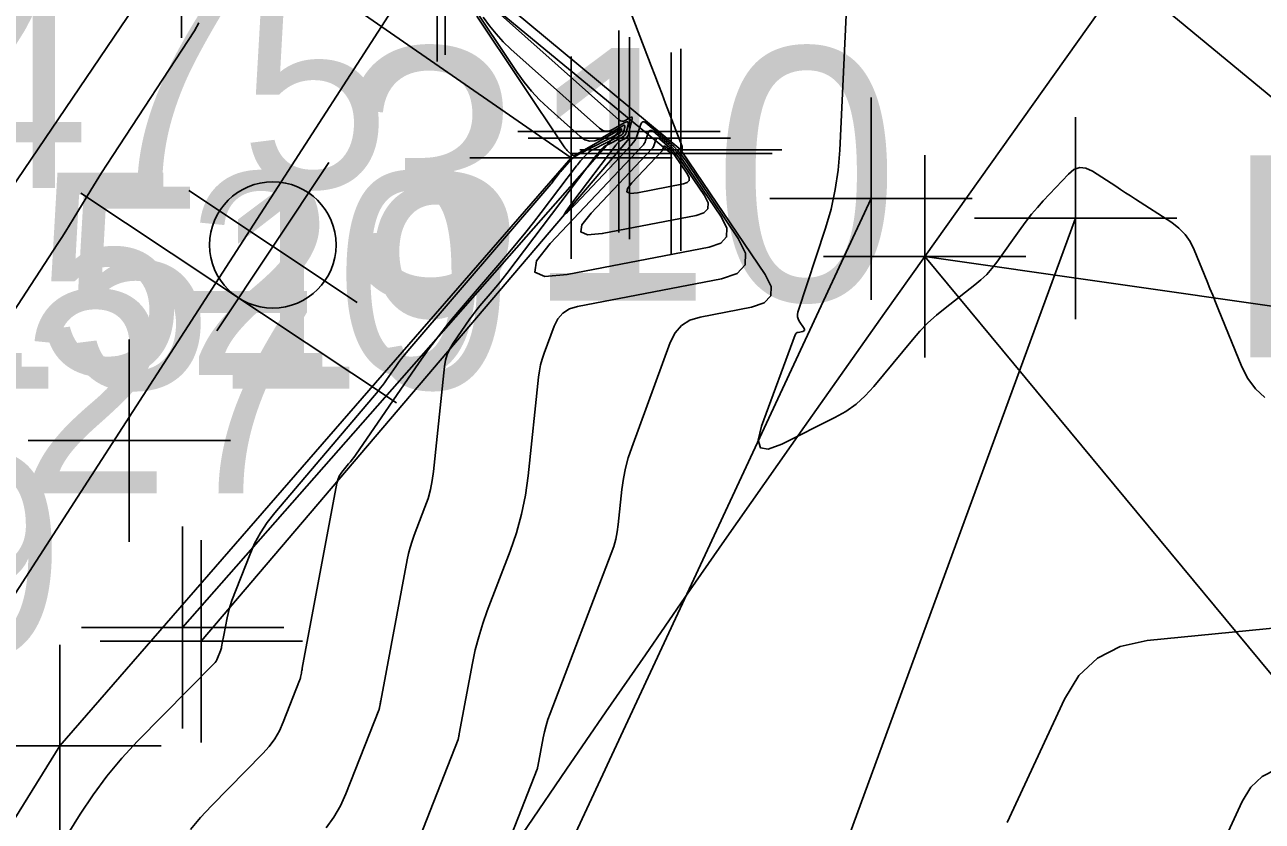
# Model space of a CAD drawing. Extents: x 816928 to 825690, y 436959 to 448212.
# Drawn here: x 818962.13 to 818986.6, y 445137.86 to 445153.62 of the extents above; entities that cross this region are included whole.
import ezdxf

# ---------------------------------------------------------------- set-up
doc = ezdxf.new("R2010")
doc.units = 0
for name, color, linetype in [('SURVEY - CONTOURS - Index with Text', 7, 'Continuous'), ('SURVEY - CONTOURS - Intermediate with optional Text', 7, 'Continuous'), ('SURVEY - DRAINAGE - Bridge Hydraulic Data with Text', 7, 'Continuous'), ('SURVEY - DTM - Breaklines', 7, 'Continuous'), ('SURVEY - DTM - Breaklines - Points - Locators', 7, 'Continuous'), ('SURVEY - DTM - Breaklines - Points - Numbers', 7, 'Continuous'), ('SURVEY - PROPERTY - Parcels', 7, 'Continuous'), ('SURVEY - PROPERTY - Property Lines', 7, 'Continuous'), ('SURVEY - PROPERTY - ROW Lines', 7, 'Continuous'), ('SURVEY - PROPERTY - ROW Lines - Points - Elevations', 7, 'Continuous'), ('SURVEY - PROPERTY - ROW Lines - Points - Locators', 7, 'Continuous'), ('SURVEY - PROPERTY - Station and Offset Flags', 7, 'Continuous'), ('SURVEY - ROADSIDE BARRIERS - Points - Locators', 7, 'Continuous'), ('SURVEY - ROADSIDE BARRIERS - Points - Numbers', 7, 'Continuous'), ('SURVEY - ROADSIDE BARRIERS with Text', 7, 'Continuous'), ('SURVEY - TRAFFIC CONTROL - Signs - Points - Locators', 7, 'Continuous'), ('SURVEY - TRAFFIC CONTROL - Signs - Points - Numbers', 7, 'Continuous'), ('SURVEY - TRAFFIC CONTROL - Signs and Devices with Text', 7, 'Continuous'), ('SURVEY - TRANSPORTATION - Roads', 7, 'Continuous'), ('SURVEY - TRANSPORTATION - Roads - Points - Locators', 7, 'Continuous'), ('SURVEY - VEGETATION - Features - Points - Locators', 7, 'Continuous'), ('SURVEY - VEGETATION - Features - Points - Numbers', 7, 'Continuous'), ('SURVEY - VEGETATION - Features with Text', 7, 'Continuous')]:
    doc.layers.add(name, color=color, linetype=linetype)

msp = doc.modelspace()

# ---------------------------------------------------------------- linework, layer by layer
at = {"layer": 'SURVEY - CONTOURS - Index with Text'}
for points in [[(818978.506, 445156.778), (818978.245, 445151.142), (818978.214, 445150.749), (818978.156, 445150.361), (818978.072, 445149.977), (818977.961, 445149.599), (818977.415, 445147.938), (818977.405, 445147.891), (818977.406, 445147.846), (818977.418, 445147.802), (818977.44, 445147.76), (818977.538, 445147.616), (818977.549, 445147.594), (818977.548, 445147.576), (818977.536, 445147.564), (818977.513, 445147.556), (818977.418, 445147.537), (818977.399, 445147.532), (818977.384, 445147.522), (818977.372, 445147.508), (818977.363, 445147.491), (818976.699, 445145.679), (818976.631, 445145.404), (818976.674, 445145.253), (818976.829, 445145.227), (818977.095, 445145.325), (818978.146, 445145.851), (818978.364, 445145.973), (818978.565, 445146.117), (818978.749, 445146.28), (818978.918, 445146.464), (818979.681, 445147.389), (818979.83, 445147.56), (818979.988, 445147.722), (818980.154, 445147.875), (818980.329, 445148.018), (818980.914, 445148.474), (818981.036, 445148.575), (818981.149, 445148.685), (818981.253, 445148.802), (818981.35, 445148.928), (818981.825, 445149.594), (818981.93, 445149.735), (818982.038, 445149.873), (818982.151, 445150.006), (818982.268, 445150.137), (818982.765, 445150.67), (818982.874, 445150.759), (818982.99, 445150.799), (818983.111, 445150.789), (818983.239, 445150.729), (818983.7, 445150.429), (818983.798, 445150.365), (818983.897, 445150.301), (818983.996, 445150.237), (818984.094, 445150.173), (818984.809, 445149.709), (818984.952, 445149.6), (818985.074, 445149.475), (818985.174, 445149.332), (818985.254, 445149.171), (818985.51, 445148.541), (818985.565, 445148.406), (818985.62, 445148.271), (818985.675, 445148.136), (818985.73, 445148), (818986.197, 445146.853), (818986.314, 445146.622), (818986.464, 445146.421), (818986.648, 445146.249)], [(818971.066, 445153.795), (818972.794, 445151.207), (818972.811, 445151.183), (818972.83, 445151.16), (818972.85, 445151.138), (818972.872, 445151.118), (818972.944, 445151.053), (818972.96, 445151.042), (818972.977, 445151.037), (818972.994, 445151.038), (818973.012, 445151.046), (818973.91, 445151.561), (818973.919, 445151.565), (818973.925, 445151.564), (818973.928, 445151.559), (818973.927, 445151.548), (818973.917, 445151.507), (818973.914, 445151.498), (818973.91, 445151.491), (818973.904, 445151.485), (818973.896, 445151.481), (818973.083, 445151.064), (818973.03, 445151.033), (818972.98, 445150.998), (818972.934, 445150.958), (818972.892, 445150.913), (818972.749, 445150.747), (818972.726, 445150.72), (818972.704, 445150.693), (818972.682, 445150.666), (818972.661, 445150.639), (818972.592, 445150.548), (818972.578, 445150.529), (818972.562, 445150.51), (818972.547, 445150.491), (818972.531, 445150.472), (818969.703, 445147.172), (818969.64, 445147.097), (818969.579, 445147.02), (818969.52, 445146.941), (818969.463, 445146.86), (818969.28, 445146.595), (818969.24, 445146.539), (818969.199, 445146.484), (818969.157, 445146.429), (818969.113, 445146.376), (818967.07, 445143.964), (818966.92, 445143.771), (818966.787, 445143.568), (818966.672, 445143.355), (818966.575, 445143.131), (818966.224, 445142.227), (818966.194, 445142.144), (818966.168, 445142.059), (818966.146, 445141.974), (818966.127, 445141.887), (818966.063, 445141.542), (818966.057, 445141.511), (818966.051, 445141.48), (818966.045, 445141.449), (818966.039, 445141.417), (818966.02, 445141.316), (818966.016, 445141.294), (818966.01, 445141.273), (818966.004, 445141.252), (818965.996, 445141.231), (818965.94, 445141.089), (818965.927, 445141.059), (818965.911, 445141.032), (818965.892, 445141.006), (818965.871, 445140.981), (818964.358, 445139.445), (818964.044, 445139.108), (818963.75, 445138.755), (818963.476, 445138.386), (818963.222, 445138.002), (818962.086, 445136.176)], [(818975.233, 445150.667), (818974.985, 445151.034), (818974.965, 445151.061), (818974.943, 445151.087), (818974.919, 445151.112), (818974.894, 445151.134), (818974.795, 445151.217), (818974.784, 445151.224), (818974.775, 445151.225), (818974.767, 445151.22), (818974.761, 445151.208), (818974.745, 445151.16), (818974.742, 445151.15), (818974.737, 445151.141), (818974.731, 445151.132), (818974.724, 445151.124), (818974.133, 445150.498), (818974.045, 445150.385), (818974.033, 445150.315), (818974.099, 445150.286), (818974.242, 445150.3), (818975.153, 445150.474), (818975.227, 445150.5), (818975.266, 445150.54), (818975.267, 445150.596), (818975.233, 445150.667)]]:
    msp.add_lwpolyline(points, dxfattribs=at)
at = {"layer": 'SURVEY - CONTOURS - Intermediate with optional Text'}
for points in [[(818973.436, 445155.646), (818974.516, 445152.81), (818974.587, 445152.624), (818974.658, 445152.438), (818974.729, 445152.252), (818974.8, 445152.066), (818975.124, 445151.214), (818975.127, 445151.206), (818975.129, 445151.198), (818975.13, 445151.19), (818975.13, 445151.181), (818975.128, 445151.148), (818975.128, 445151.145), (818975.127, 445151.141), (818975.127, 445151.138), (818975.126, 445151.135), (818975.122, 445151.124), (818975.122, 445151.122), (818975.122, 445151.12), (818975.122, 445151.117), (818975.123, 445151.115), (818976.769, 445148.682), (818976.885, 445148.444), (818976.879, 445148.257), (818976.751, 445148.121), (818976.501, 445148.036), (818975.482, 445147.84), (818975.281, 445147.778), (818975.116, 445147.673), (818974.986, 445147.527), (818974.892, 445147.339), (818974.129, 445145.258), (818974.062, 445145.056), (818974.007, 445144.85), (818973.966, 445144.642), (818973.937, 445144.43), (818973.864, 445143.735), (818973.844, 445143.587), (818973.814, 445143.441), (818973.774, 445143.298), (818973.726, 445143.157), (818972.514, 445139.992), (818972.472, 445139.873), (818972.435, 445139.754), (818972.403, 445139.632), (818972.377, 445139.509), (818972.271, 445138.942), (818972.27, 445138.937), (818972.269, 445138.932), (818972.268, 445138.927), (818972.268, 445138.922), (818972.265, 445138.907), (818972.264, 445138.903), (818972.263, 445138.9), (818972.262, 445138.897), (818972.261, 445138.894), (818970.696, 445134.902)], [(818970.819, 445154.476), (818973.876, 445151.741), (818973.905, 445151.722), (818973.934, 445151.713), (818973.965, 445151.715), (818973.997, 445151.728), (818974.104, 445151.79), (818974.123, 445151.798), (818974.135, 445151.796), (818974.14, 445151.785), (818974.137, 445151.764), (818974.066, 445151.459), (818974.056, 445151.432), (818974.042, 445151.409), (818974.023, 445151.39), (818973.999, 445151.374), (818973.897, 445151.322), (818973.887, 445151.316), (818973.878, 445151.31), (818973.869, 445151.302), (818973.861, 445151.294), (818973.836, 445151.265), (818973.831, 445151.259), (818973.826, 445151.252), (818973.821, 445151.246), (818973.816, 445151.24), (818972.966, 445150.118), (818972.832, 445149.935), (818972.796, 445149.867), (818972.857, 445149.914), (818973.015, 445150.076), (818974.119, 445151.243), (818974.16, 445151.291), (818974.195, 445151.343), (818974.224, 445151.398), (818974.247, 445151.457), (818974.312, 445151.655), (818974.328, 445151.688), (818974.35, 445151.704), (818974.376, 445151.702), (818974.408, 445151.682), (818974.866, 445151.298), (818974.961, 445151.213), (818975.049, 445151.122), (818975.131, 445151.025), (818975.206, 445150.922), (818976.236, 445149.397), (818976.381, 445149.102), (818976.374, 445148.87), (818976.215, 445148.701), (818975.903, 445148.596), (818973.054, 445148.049), (818972.897, 445148), (818972.768, 445147.918), (818972.666, 445147.804), (818972.593, 445147.657), (818972.397, 445147.123), (818972.359, 445147.008), (818972.328, 445146.891), (818972.304, 445146.773), (818972.288, 445146.653), (818972.083, 445144.698), (818972.03, 445144.316), (818971.953, 445143.94), (818971.852, 445143.57), (818971.726, 445143.206), (818971.274, 445142.026), (818971.183, 445141.772), (818971.104, 445141.514), (818971.036, 445141.253), (818970.981, 445140.988), (818970.719, 445139.592), (818970.717, 445139.58), (818970.715, 445139.569), (818970.713, 445139.558), (818970.71, 445139.546), (818970.704, 445139.509), (818970.702, 445139.501), (818970.7, 445139.493), (818970.697, 445139.486), (818970.695, 445139.478), (818969.587, 445136.653)], [(818970.882, 445154.156), (818971.866, 445152.682), (818972.002, 445152.491), (818972.15, 445152.311), (818972.308, 445152.139), (818972.477, 445151.978), (818973.111, 445151.411), (818973.205, 445151.347), (818973.302, 445151.319), (818973.403, 445151.326), (818973.507, 445151.369), (818973.953, 445151.625), (818973.975, 445151.634), (818973.988, 445151.632), (818973.994, 445151.62), (818973.991, 445151.596), (818973.969, 445151.501), (818973.962, 445151.482), (818973.952, 445151.465), (818973.939, 445151.452), (818973.922, 445151.441), (818973.355, 445151.15), (818973.316, 445151.128), (818973.279, 445151.102), (818973.246, 445151.073), (818973.215, 445151.04), (818973.119, 445150.928), (818973.098, 445150.904), (818973.078, 445150.88), (818973.058, 445150.855), (818973.039, 445150.83), (818972.341, 445149.908), (818972.189, 445149.712), (818972.035, 445149.518), (818971.878, 445149.326), (818971.719, 445149.137), (818970.724, 445147.977), (818970.515, 445147.726), (818970.312, 445147.469), (818970.116, 445147.208), (818969.927, 445146.941), (818968.665, 445145.107), (818968.633, 445145.062), (818968.6, 445145.018), (818968.566, 445144.974), (818968.531, 445144.932), (818968.395, 445144.771), (818968.381, 445144.753), (818968.368, 445144.733), (818968.357, 445144.712), (818968.347, 445144.691), (818968.319, 445144.618), (818968.313, 445144.602), (818968.309, 445144.586), (818968.304, 445144.57), (818968.301, 445144.554), (818967.615, 445140.892), (818967.61, 445140.867), (818967.606, 445140.843), (818967.601, 445140.818), (818967.596, 445140.794), (818967.581, 445140.714), (818967.578, 445140.696), (818967.573, 445140.68), (818967.568, 445140.663), (818967.562, 445140.647), (818967.239, 445139.823), (818967.162, 445139.652), (818967.069, 445139.491), (818966.96, 445139.34), (818966.835, 445139.2), (818965.817, 445138.165), (818965.605, 445137.938), (818965.407, 445137.701)], [(818965.569, 445153.661), (818965.482, 445153.506), (818963.867, 445151.038), (818963.756, 445150.867), (818963.647, 445150.695), (818963.539, 445150.522), (818963.432, 445150.349), (818963.086, 445149.78), (818963.011, 445149.658), (818962.936, 445149.537), (818962.859, 445149.417), (818962.781, 445149.297), (818961.535, 445147.39)], [(818971.193, 445153.775), (818971.315, 445153.604), (818971.447, 445153.442), (818971.589, 445153.289), (818971.741, 445153.144), (818973.494, 445151.576), (818973.555, 445151.534), (818973.618, 445151.516), (818973.684, 445151.521), (818973.752, 445151.549), (818973.996, 445151.688), (818974.03, 445151.703), (818974.051, 445151.701), (818974.06, 445151.681), (818974.056, 445151.644), (818974.021, 445151.495), (818974.01, 445151.465), (818973.995, 445151.439), (818973.974, 445151.418), (818973.947, 445151.401), (818973.626, 445151.236), (818973.601, 445151.222), (818973.578, 445151.206), (818973.557, 445151.187), (818973.538, 445151.167), (818973.477, 445151.097), (818973.465, 445151.081), (818973.452, 445151.066), (818973.44, 445151.051), (818973.428, 445151.035), (818971.658, 445148.7), (818971.588, 445148.609), (818971.517, 445148.519), (818971.444, 445148.431), (818971.37, 445148.343), (818971.127, 445148.059), (818971.075, 445147.998), (818971.026, 445147.935), (818970.978, 445147.871), (818970.931, 445147.805), (818970.597, 445147.32), (818970.533, 445147.213), (818970.483, 445147.101), (818970.448, 445146.984), (818970.428, 445146.861), (818970.21, 445144.783), (818970.185, 445144.603), (818970.149, 445144.425), (818970.101, 445144.251), (818970.041, 445144.079), (818969.828, 445143.523), (818969.785, 445143.403), (818969.748, 445143.281), (818969.716, 445143.158), (818969.69, 445143.033), (818969.167, 445140.242), (818969.164, 445140.224), (818969.16, 445140.206), (818969.157, 445140.188), (818969.153, 445140.17), (818969.142, 445140.111), (818969.14, 445140.099), (818969.137, 445140.086), (818969.133, 445140.074), (818969.128, 445140.062), (818968.479, 445138.404), (818968.371, 445138.166), (818968.241, 445137.941), (818968.089, 445137.731)], [(818975.905, 445149.816), (818975.142, 445150.944), (818975.08, 445151.029), (818975.013, 445151.11), (818974.94, 445151.185), (818974.862, 445151.255), (818974.557, 445151.511), (818974.523, 445151.532), (818974.494, 445151.534), (818974.471, 445151.517), (818974.454, 445151.482), (818974.405, 445151.334), (818974.393, 445151.303), (818974.378, 445151.274), (818974.36, 445151.247), (818974.338, 445151.222), (818972.518, 445149.296), (818972.247, 445148.949), (818972.212, 445148.731), (818972.414, 445148.643), (818972.854, 445148.685), (818975.658, 445149.223), (818975.889, 445149.301), (818976.007, 445149.426), (818976.012, 445149.598), (818975.905, 445149.816)], [(818975.569, 445150.242), (818975.063, 445150.989), (818975.022, 445151.045), (818974.978, 445151.098), (818974.93, 445151.148), (818974.878, 445151.195), (818974.676, 445151.364), (818974.653, 445151.378), (818974.634, 445151.38), (818974.619, 445151.368), (818974.607, 445151.345), (818974.575, 445151.247), (818974.567, 445151.227), (818974.557, 445151.207), (818974.545, 445151.19), (818974.531, 445151.173), (818973.326, 445149.897), (818973.146, 445149.667), (818973.123, 445149.523), (818973.257, 445149.464), (818973.548, 445149.492), (818975.406, 445149.849), (818975.558, 445149.901), (818975.636, 445149.983), (818975.64, 445150.097), (818975.569, 445150.242)], [(818981.557, 445137.838), (818982.688, 445140.279), (818982.972, 445140.743), (818983.339, 445141.091), (818983.788, 445141.322), (818984.32, 445141.437), (818993.465, 445142.336), (818994.003, 445142.34), (818994.51, 445142.244), (818994.988, 445142.048), (818995.436, 445141.752), (818997.37, 445140.206), (818997.416, 445140.176), (818997.464, 445140.153), (818997.516, 445140.14), (818997.57, 445140.134), (818997.754, 445140.131), (818997.792, 445140.127), (818997.828, 445140.118), (818997.862, 445140.102), (818997.893, 445140.081), (819000.543, 445137.956), (819000.677, 445137.852)], [(818985.521, 445136.778), (818986.204, 445138.253), (818986.375, 445138.533), (818986.597, 445138.744), (818986.868, 445138.883), (818987.19, 445138.953), (818993.595, 445139.582), (818993.966, 445139.585), (818994.316, 445139.519), (818994.645, 445139.384), (818994.954, 445139.179), (818996.18, 445138.2), (818996.267, 445138.141), (818996.36, 445138.098), (818996.459, 445138.071), (818996.564, 445138.061), (818996.916, 445138.055), (818996.99, 445138.048), (818997.059, 445138.03), (818997.124, 445138), (818997.185, 445137.958), (818998.665, 445136.772)]]:
    msp.add_lwpolyline(points, dxfattribs=at)
at = {"layer": 'SURVEY - DRAINAGE - Bridge Hydraulic Data with Text'}
msp.add_lwpolyline([(818975.535, 445161.489), (819022.478, 445122.715), (819056.145, 445113.232), (819074.922, 445130.209), (819108.845, 445119.079), (819151.657, 445101.619)], dxfattribs=at)
at = {"layer": 'SURVEY - DTM - Breaklines'}
for p, q in [((818970.437, 445155.028), (818975.101, 445151.148)), ((818974.084, 445151.381), (818965.617, 445141.422))]:
    msp.add_line(p, q, dxfattribs=at)
for points in [[(818914.334, 445030.823), (818910.056, 445034.483), (818908.169, 445038.211), (818909.92, 445042.823), (818926.031, 445085.643), (818937.237, 445098.022), (818962.823, 445139.352), (818972.929, 445150.993), (818948.705, 445167.766), (818947.165, 445168.058)], [(818914.334, 445030.823), (818910.056, 445034.483), (818908.169, 445038.211), (818909.92, 445042.823), (818926.031, 445085.643), (818937.237, 445098.022), (818962.823, 445139.352), (818972.929, 445150.993), (818948.705, 445167.766), (818947.165, 445168.058)], [(818917.526, 445038.923), (818932.646, 445081.893), (818960.778, 445111.345), (818978.863, 445150.183)], [(818919.907, 445037.826), (818935.653, 445080.053), (818966.768, 445105.747), (818982.907, 445149.796)]]:
    msp.add_lwpolyline(points, dxfattribs=at)
at = {"layer": 'SURVEY - DTM - Breaklines - Points - Locators'}
for p, q in [((818970.437, 445157.028), (818970.437, 445153.028)), ((818974.084, 445153.381), (818974.084, 445149.381)), ((818975.101, 445153.148), (818975.101, 445149.148)), ((818972.929, 445152.993), (818972.929, 445148.993)), ((818978.863, 445152.183), (818978.863, 445148.183)), ((818982.907, 445151.796), (818982.907, 445147.796)), ((818976.084, 445151.381), (818972.084, 445151.381)), ((818974.929, 445150.993), (818970.929, 445150.993)), ((818977.101, 445151.148), (818973.101, 445151.148)), ((818980.863, 445150.183), (818976.863, 445150.183)), ((818984.907, 445149.796), (818980.907, 445149.796)), ((818965.617, 445143.422), (818965.617, 445139.422)), ((818967.617, 445141.422), (818963.617, 445141.422)), ((818962.823, 445141.352), (818962.823, 445137.352)), ((818964.823, 445139.352), (818960.823, 445139.352))]:
    msp.add_line(p, q, dxfattribs=at)
at = {"layer": 'SURVEY - PROPERTY - Parcels'}
for p, q in [((818979.924, 445149.041), (819097.287, 445314.178)), ((819369.901, 445093.159), (818979.924, 445149.041)), ((818979.924, 445149.041), (819369.901, 445093.159))]:
    msp.add_line(p, q, dxfattribs=at)
msp.add_arc((819561.099, 444735.998), 713, 144.598464, 158.728454, dxfattribs=at)
at = {"layer": 'SURVEY - PROPERTY - Property Lines'}
msp.add_line((818979.924, 445149.041), (819369.901, 445093.159), dxfattribs=at)
at = {"layer": 'SURVEY - PROPERTY - ROW Lines'}
msp.add_line((818979.924, 445149.041), (819223.629, 445491.949), dxfattribs=at)
msp.add_arc((819561.099, 444735.998), 713, 144.598464, 158.728454, dxfattribs=at)
msp.add_arc((819561.099, 444735.998), 713, 144.598464, 158.728454, dxfattribs=at)
at = {"layer": 'SURVEY - PROPERTY - ROW Lines - Points - Locators'}
for p, q in [((818979.924, 445151.041), (818979.924, 445147.041)), ((818979.924, 445151.041), (818979.924, 445147.041)), ((818981.924, 445149.041), (818977.924, 445149.041)), ((818981.924, 445149.041), (818977.924, 445149.041))]:
    msp.add_line(p, q, dxfattribs=at)
at = {"layer": 'SURVEY - PROPERTY - Station and Offset Flags'}
msp.add_lwpolyline([(819010.842, 445111.728), (818979.924, 445149.041)], dxfattribs=at)
at = {"layer": 'SURVEY - ROADSIDE BARRIERS - Points - Locators'}
for p, q in [((818970.279, 445156.899), (818970.279, 445152.899)), ((818973.877, 445153.512), (818973.877, 445149.512)), ((818974.909, 445153.076), (818974.909, 445149.076)), ((818975.877, 445151.512), (818971.877, 445151.512)), ((818976.909, 445151.076), (818972.909, 445151.076)), ((818965.247, 445143.696), (818965.247, 445139.696)), ((818967.247, 445141.696), (818963.247, 445141.696))]:
    msp.add_line(p, q, dxfattribs=at)
at = {"layer": 'SURVEY - ROADSIDE BARRIERS with Text'}
for p, q in [((818974.909, 445151.076), (818970.279, 445154.899)), ((818965.247, 445141.696), (818973.877, 445151.512))]:
    msp.add_line(p, q, dxfattribs=at)
at = {"layer": 'SURVEY - TRAFFIC CONTROL - Signs - Points - Locators'}
for p, q in [((818968.143, 445150.9), (818965.928, 445147.569)), ((818965.37, 445150.341), (818968.701, 445148.127))]:
    msp.add_line(p, q, dxfattribs=at)
at = {"layer": 'SURVEY - TRAFFIC CONTROL - Signs and Devices with Text'}
msp.add_line((818969.481, 445146.139), (818963.235, 445150.29), dxfattribs=at)
msp.add_circle((818967.032, 445149.267), 1.25, dxfattribs=at)
at = {"layer": 'SURVEY - TRANSPORTATION - Roads'}
for points in [[(818965.229, 445155.363), (818938.616, 445116.052), (818915.349, 445074.624), (818893.365, 445028.079), (818874.295, 444982.228), (818856.423, 444936.819), (818838.526, 444889.933), (818820.316, 444844.098), (818801.626, 444797.247), (818782.894, 444750.293), (818765.195, 444704.769), (818748.054, 444657.938), (818731.68, 444611.01), (818715.158, 444564.483), (818697.018, 444517.159)], [(818965.229, 445155.363), (818938.616, 445116.052), (818915.349, 445074.624), (818898.78, 445039.544), (818893.365, 445028.079), (818891.235, 445022.959), (818874.295, 444982.228), (818856.423, 444936.819), (818838.526, 444889.933), (818820.316, 444844.098), (818801.626, 444797.247), (818782.894, 444750.293), (818765.195, 444704.769), (818757.626, 444684.091), (818748.679, 444659.647), (818748.054, 444657.938), (818731.68, 444611.01), (818715.158, 444564.483), (818697.018, 444517.159)]]:
    msp.add_lwpolyline(points, dxfattribs=at)
at = {"layer": 'SURVEY - TRANSPORTATION - Roads - Points - Locators'}
msp.add_line((818965.229, 445157.363), (818965.229, 445153.363), dxfattribs=at)
msp.add_line((818965.229, 445157.363), (818965.229, 445153.363), dxfattribs=at)
at = {"layer": 'SURVEY - VEGETATION - Features - Points - Locators'}
for p, q in [((818964.194, 445147.394), (818964.194, 445143.394)), ((818966.194, 445145.394), (818962.194, 445145.394))]:
    msp.add_line(p, q, dxfattribs=at)
at = {"layer": 'SURVEY - VEGETATION - Features with Text'}
msp.add_lwpolyline([(818932.797, 445097.219), (819008.015, 445213.765), (819086.721, 445301.823)], dxfattribs=at)

# ---------------------------------------------------------------- texts
at = {"layer": 'SURVEY - CONTOURS - Index with Text'}
msp.add_text('310', height=5, dxfattribs=at).set_placement((818968.286, 445148.167))
at = {"layer": 'SURVEY - DTM - Breaklines - Points - Numbers'}
for s, p in [('S1519', (818956.313, 445146.422)), ('S427', (818955.487, 445144.352))]:
    msp.add_text(s, height=4, dxfattribs=at).set_placement(p)
at = {"layer": 'SURVEY - PROPERTY - ROW Lines - Points - Elevations'}
msp.add_text('EL-310.00', height=4, dxfattribs=at).set_placement((818985.924, 445147.041))
at = {"layer": 'SURVEY - ROADSIDE BARRIERS - Points - Numbers'}
msp.add_text('S1520', height=4, dxfattribs=at).set_placement((818955.786, 445146.696))
at = {"layer": 'SURVEY - TRAFFIC CONTROL - Signs - Points - Numbers'}
msp.add_text('S219', height=4, dxfattribs=at).set_placement((818950.422, 445141.133))
at = {"layer": 'SURVEY - VEGETATION - Features - Points - Numbers'}
msp.add_text('S475', height=4, dxfattribs=at).set_placement((818956.858, 445150.394))

doc.saveas('drawing.dxf')
